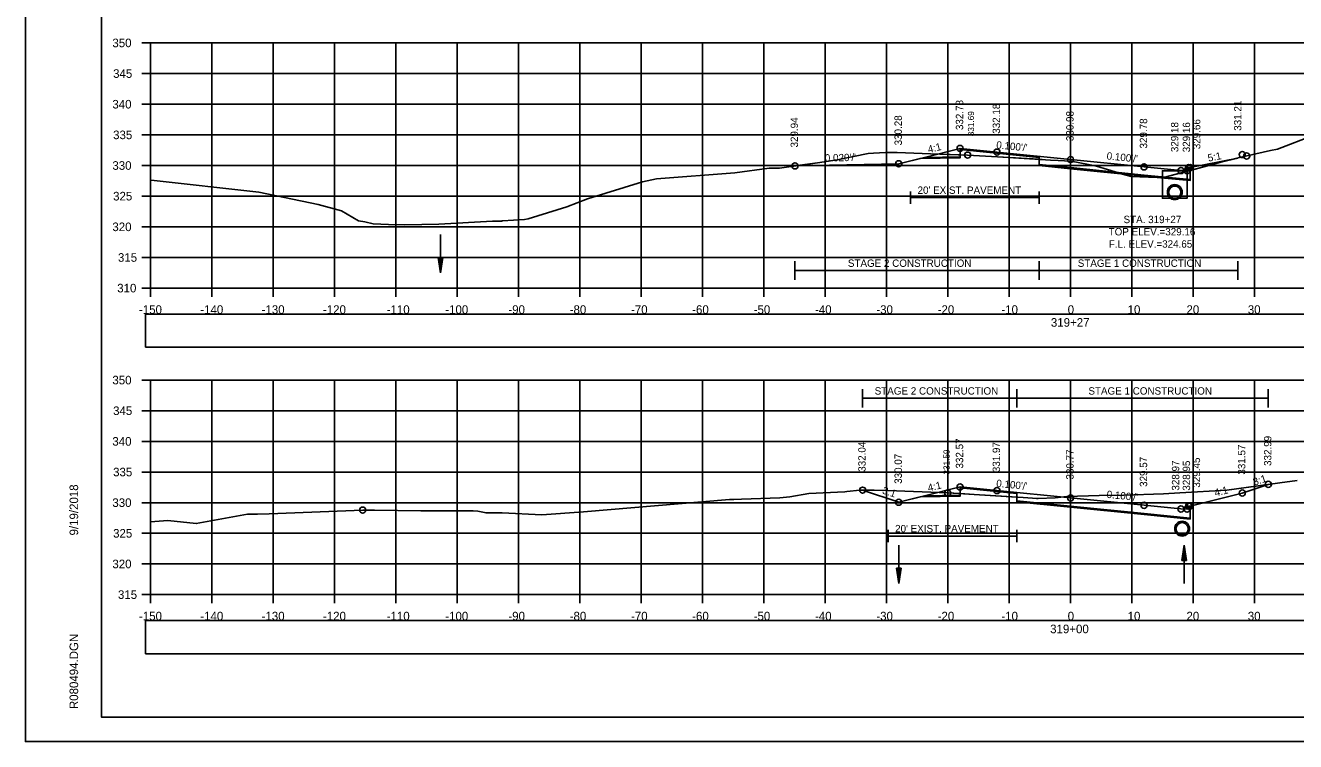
# Model space of a CAD drawing. Extents: x 1376273 to 1384221, y 378927 to 384592.
# Drawn here: x 1381187.9 to 1381395.1, y 382671.9 to 382788.7 of the extents above; entities that cross this region are included whole.
import ezdxf

# ---------------------------------------------------------------- set-up
doc = ezdxf.new("R2010")
doc.units = 0
for name, color, linetype in [('R_Alt Surface', 7, 'Continuous'), ('R_Axis', 7, 'Continuous'), ('R_Axis Annot', 7, 'Continuous'), ('R_Border', 7, 'Continuous'), ('R_Contours', 7, 'Continuous'), ('R_Dimension', 7, 'Continuous'), ('R_Exist Surface', 7, 'Continuous'), ('R_Fin Surface', 7, 'Continuous'), ('R_Grid', 7, 'Continuous'), ('R_No Plot', 7, 'Continuous'), ('R_Water', 7, 'Continuous'), ('R_Water Annot', 7, 'Continuous'), ('R_Xsect Elev', 7, 'Continuous'), ('R_Xsect Slope', 7, 'Continuous'), ('T_Detection Zones', 7, 'Continuous')]:
    doc.layers.add(name, color=color, linetype=linetype)

msp = doc.modelspace()

# ---------------------------------------------------------------- linework, layer by layer
at = {"layer": 'R_Alt Surface'}
for points in [[(1381334.53, 382767.2), (1381340.36, 382767.31), (1381340.35, 382768.48), (1381353.26, 382767.19), (1381353.25, 382766.02), (1381358.35, 382765.52), (1381370.35, 382764.32), (1381377.85, 382763.57), (1381377.85, 382765.53)], [(1381332.26, 382761.64), (1381332.26, 382759.64)], [(1381353.26, 382761.64), (1381353.26, 382759.64)], [(1381332.26, 382760.64), (1381353.26, 382760.64)], [(1381334.53, 382711.99), (1381340.36, 382712.1), (1381340.35, 382713.27), (1381349.61, 382712.34), (1381349.6, 382711.18), (1381358.35, 382710.31), (1381370.35, 382709.11), (1381377.85, 382708.36), (1381377.85, 382710.32)], [(1381328.61, 382706.43), (1381328.61, 382704.43)], [(1381328.61, 382705.43), (1381349.61, 382705.43)], [(1381349.61, 382706.43), (1381349.61, 382704.43)]]:
    msp.add_lwpolyline(points, dxfattribs=at)
at = {"layer": 'R_Axis'}
for p, q in [((1381206.95, 382785.87), (1381208.35, 382785.87)), ((1381208.35, 382745.87), (1381208.35, 382785.87)), ((1381206.95, 382780.87), (1381208.35, 382780.87)), ((1381206.95, 382775.87), (1381208.35, 382775.87)), ((1381206.95, 382770.87), (1381208.35, 382770.87)), ((1381206.95, 382765.87), (1381208.35, 382765.87)), ((1381206.95, 382760.87), (1381208.35, 382760.87)), ((1381206.95, 382755.87), (1381208.35, 382755.87)), ((1381206.95, 382750.87), (1381208.35, 382750.87)), ((1381206.95, 382745.87), (1381208.35, 382745.87)), ((1381208.35, 382745.87), (1381508.35, 382745.87)), ((1381208.35, 382744.47), (1381208.35, 382745.87)), ((1381218.35, 382744.47), (1381218.35, 382745.87)), ((1381228.35, 382744.47), (1381228.35, 382745.87)), ((1381238.35, 382744.47), (1381238.35, 382745.87)), ((1381248.35, 382744.47), (1381248.35, 382745.87)), ((1381258.35, 382744.47), (1381258.35, 382745.87)), ((1381268.35, 382744.47), (1381268.35, 382745.87)), ((1381278.35, 382744.47), (1381278.35, 382745.87)), ((1381288.35, 382744.47), (1381288.35, 382745.87)), ((1381298.35, 382744.47), (1381298.35, 382745.87)), ((1381308.35, 382744.47), (1381308.35, 382745.87)), ((1381318.35, 382744.47), (1381318.35, 382745.87)), ((1381328.35, 382744.47), (1381328.35, 382745.87)), ((1381338.35, 382744.47), (1381338.35, 382745.87)), ((1381348.35, 382744.47), (1381348.35, 382745.87)), ((1381358.35, 382744.47), (1381358.35, 382745.87)), ((1381368.35, 382744.47), (1381368.35, 382745.87)), ((1381378.35, 382744.47), (1381378.35, 382745.87)), ((1381388.35, 382744.47), (1381388.35, 382745.87)), ((1381206.95, 382730.87), (1381208.35, 382730.87)), ((1381208.35, 382695.87), (1381208.35, 382730.87)), ((1381206.95, 382725.87), (1381208.35, 382725.87)), ((1381206.95, 382720.87), (1381208.35, 382720.87)), ((1381206.95, 382715.87), (1381208.35, 382715.87)), ((1381206.95, 382710.87), (1381208.35, 382710.87)), ((1381206.95, 382705.87), (1381208.35, 382705.87)), ((1381206.95, 382700.87), (1381208.35, 382700.87)), ((1381206.95, 382695.87), (1381208.35, 382695.87)), ((1381208.35, 382695.87), (1381508.35, 382695.87)), ((1381208.35, 382694.47), (1381208.35, 382695.87)), ((1381218.35, 382694.47), (1381218.35, 382695.87)), ((1381228.35, 382694.47), (1381228.35, 382695.87)), ((1381238.35, 382694.47), (1381238.35, 382695.87)), ((1381248.35, 382694.47), (1381248.35, 382695.87)), ((1381258.35, 382694.47), (1381258.35, 382695.87)), ((1381268.35, 382694.47), (1381268.35, 382695.87)), ((1381278.35, 382694.47), (1381278.35, 382695.87)), ((1381288.35, 382694.47), (1381288.35, 382695.87)), ((1381298.35, 382694.47), (1381298.35, 382695.87)), ((1381308.35, 382694.47), (1381308.35, 382695.87)), ((1381318.35, 382694.47), (1381318.35, 382695.87)), ((1381328.35, 382694.47), (1381328.35, 382695.87)), ((1381338.35, 382694.47), (1381338.35, 382695.87)), ((1381348.35, 382694.47), (1381348.35, 382695.87)), ((1381358.35, 382694.47), (1381358.35, 382695.87)), ((1381368.35, 382694.47), (1381368.35, 382695.87)), ((1381378.35, 382694.47), (1381378.35, 382695.87)), ((1381388.35, 382694.47), (1381388.35, 382695.87))]:
    msp.add_line(p, q, dxfattribs=at)
at = {"layer": 'R_Axis Annot'}
for points in [[(1381207.5, 382736.22), (1381509.19, 382736.22), (1381509.19, 382741.63), (1381207.5, 382741.63)], [(1381207.5, 382686.22), (1381509.19, 382686.22), (1381509.19, 382691.63), (1381207.5, 382691.63)]]:
    msp.add_lwpolyline(points, close=True, dxfattribs=at)
at = {"layer": 'R_Border'}
for p, q in [((1381200.35, 382675.87), (1381200.35, 382881.33)), ((1381200.35, 382675.87), (1381200.35, 382675.87)), ((1381516.53, 382675.87), (1381200.35, 382675.87))]:
    msp.add_line(p, q, dxfattribs=at)
at = {"layer": 'R_Contours'}
for points in [[(1381377.85, 382765.05), (1381381.53, 382766.02), (1381383.08, 382766.46), (1381385.61, 382767.08), (1381377.85, 382765.53)], [(1381353.26, 382766.88), (1381354.26, 382766.82), (1381355.09, 382766.76), (1381356.33, 382766.67), (1381357.39, 382766.63), (1381358.47, 382766.58), (1381361.28, 382766.04), (1381362.58, 382765.77), (1381366.15, 382764.66), (1381366.62, 382764.52), (1381358.35, 382765.35), (1381353.25, 382765.85)], [(1381372.5, 382763.93), (1381373.12, 382763.92), (1381373.54, 382763.91), (1381377.85, 382765.05), (1381377.85, 382763.4)], [(1381366.62, 382764.52), (1381368.26, 382764.06), (1381372.5, 382763.93), (1381370.35, 382764.15)], [(1381349.6, 382711.77), (1381350.61, 382711.71), (1381352.15, 382711.62), (1381352.81, 382711.57), (1381353.08, 382711.56), (1381355.84, 382711.67), (1381357.76, 382711.89), (1381363, 382712.03), (1381367.04, 382712.11), (1381373.52, 382712.32), (1381376.16, 382712.48), (1381383.86, 382712.9), (1381390.6, 382713.86), (1381386.35, 382712.44), (1381377.85, 382710.32), (1381377.85, 382708.19), (1381370.35, 382708.94), (1381358.35, 382710.14), (1381349.6, 382711.01)]]:
    msp.add_lwpolyline(points, close=True, dxfattribs=at)
at = {"layer": 'R_Dimension'}
for p, q in [((1381313.41, 382747.24), (1381313.41, 382750.24)), ((1381313.41, 382748.74), (1381385.61, 382748.74)), ((1381353.26, 382747.24), (1381353.26, 382750.24)), ((1381385.61, 382747.24), (1381385.61, 382750.24)), ((1381324.44, 382726.4), (1381324.44, 382729.4)), ((1381324.44, 382727.9), (1381390.6, 382727.9)), ((1381349.61, 382726.4), (1381349.61, 382729.4)), ((1381390.6, 382726.4), (1381390.6, 382729.4))]:
    msp.add_line(p, q, dxfattribs=at)
at = {"layer": 'R_Exist Surface'}
for points in [[(1381208.35, 382763.49), (1381208.43, 382763.48), (1381225.99, 382761.5), (1381235.67, 382759.52), (1381239.5, 382758.47), (1381242.27, 382756.83), (1381243.26, 382756.68), (1381244.66, 382756.35), (1381247.15, 382756.26), (1381249.81, 382756.19), (1381255.35, 382756.29), (1381264.12, 382756.78), (1381265.63, 382756.79), (1381265.68, 382756.88), (1381265.72, 382756.87), (1381269.3, 382757.08), (1381269.91, 382757.15), (1381276.25, 382759.13), (1381279.6, 382760.44), (1381288.56, 382763.2), (1381290.87, 382763.71), (1381303.62, 382764.7), (1381309.23, 382765.42), (1381310.88, 382765.46), (1381317.1, 382766.32), (1381320.3, 382766.78), (1381325.34, 382767.81), (1381326.25, 382767.87), (1381328.17, 382768), (1381329.06, 382767.97), (1381330.06, 382767.98), (1381335.52, 382767.78), (1381341.56, 382767.57), (1381346.43, 382767.29), (1381354.26, 382766.82), (1381355.09, 382766.76), (1381356.33, 382766.67), (1381357.39, 382766.63), (1381358.47, 382766.58), (1381361.28, 382766.04), (1381362.58, 382765.77), (1381366.15, 382764.66), (1381368.26, 382764.06), (1381373.12, 382763.92), (1381373.54, 382763.91), (1381381.53, 382766.02), (1381383.08, 382766.46), (1381385.67, 382767.1), (1381390.96, 382768.3), (1381392.1, 382768.54), (1381398.02, 382770.82)], [(1381208.35, 382707.72), (1381211.17, 382707.94), (1381215.79, 382707.45), (1381224.17, 382708.97), (1381225.77, 382709), (1381227.68, 382709.04), (1381242.95, 382709.65), (1381243.78, 382709.63), (1381244.84, 382709.62), (1381252.39, 382709.53), (1381260.96, 382709.54), (1381261.72, 382709.47), (1381263.05, 382709.21), (1381265.69, 382709.23), (1381272.17, 382708.89), (1381278.95, 382709.39), (1381302.75, 382711.36), (1381303.21, 382711.38), (1381303.45, 382711.4), (1381304.71, 382711.43), (1381310.94, 382711.67), (1381312.56, 382711.83), (1381315.69, 382712.34), (1381321.53, 382712.66), (1381321.89, 382712.68), (1381323.98, 382712.91), (1381325.99, 382712.91), (1381326.34, 382712.92), (1381328.58, 382712.83), (1381338.34, 382712.46), (1381342.62, 382712.21), (1381350.61, 382711.71), (1381352.15, 382711.62), (1381352.81, 382711.57), (1381353.08, 382711.56), (1381355.84, 382711.67), (1381357.76, 382711.89), (1381363, 382712.03), (1381367.04, 382712.11), (1381373.52, 382712.32), (1381376.16, 382712.48), (1381383.86, 382712.9), (1381392.47, 382714.13), (1381395.31, 382714.49)]]:
    msp.add_lwpolyline(points, dxfattribs=at)
at = {"layer": 'R_Fin Surface'}
for points in [[(1381313.41, 382765.81), (1381330.35, 382766.15), (1381334.56, 382767.2), (1381340.35, 382768.65), (1381346.35, 382768.05), (1381358.35, 382766.85), (1381370.35, 382765.65), (1381376.35, 382765.05), (1381377.35, 382765.03), (1381377.6, 382765.53), (1381377.85, 382765.53), (1381385.61, 382767.08)], [(1381313.41, 382765.81), (1381330.35, 382766.15), (1381334.56, 382767.2), (1381340.35, 382768.65), (1381346.35, 382768.05), (1381358.35, 382766.85), (1381370.35, 382765.65), (1381376.35, 382765.05), (1381377.35, 382765.03), (1381377.6, 382765.53), (1381377.85, 382765.53), (1381385.61, 382767.08)], [(1381324.44, 382712.91), (1381330.35, 382710.94), (1381334.56, 382711.99), (1381340.35, 382713.44), (1381346.35, 382712.84), (1381358.35, 382711.64), (1381370.35, 382710.44), (1381376.35, 382709.84), (1381377.35, 382709.82), (1381377.6, 382710.32), (1381377.85, 382710.32), (1381386.35, 382712.44), (1381390.6, 382713.86)]]:
    msp.add_lwpolyline(points, dxfattribs=at)
at = {"layer": 'R_Grid'}
for p, q in [((1381208.35, 382785.87), (1381508.35, 382785.87)), ((1381208.35, 382745.87), (1381208.35, 382785.87)), ((1381218.35, 382745.87), (1381218.35, 382785.87)), ((1381228.35, 382745.87), (1381228.35, 382785.87)), ((1381238.35, 382745.87), (1381238.35, 382785.87)), ((1381248.35, 382745.87), (1381248.35, 382785.87)), ((1381258.35, 382745.87), (1381258.35, 382785.87)), ((1381268.35, 382745.87), (1381268.35, 382785.87)), ((1381278.35, 382745.87), (1381278.35, 382785.87)), ((1381288.35, 382745.87), (1381288.35, 382785.87)), ((1381298.35, 382745.87), (1381298.35, 382785.87)), ((1381308.35, 382745.87), (1381308.35, 382785.87)), ((1381318.35, 382745.87), (1381318.35, 382785.87)), ((1381328.35, 382745.87), (1381328.35, 382785.87)), ((1381338.35, 382745.87), (1381338.35, 382785.87)), ((1381348.35, 382745.87), (1381348.35, 382785.87)), ((1381358.35, 382745.87), (1381358.35, 382785.87)), ((1381368.35, 382745.87), (1381368.35, 382785.87)), ((1381378.35, 382745.87), (1381378.35, 382785.87)), ((1381388.35, 382745.87), (1381388.35, 382785.87)), ((1381208.35, 382780.87), (1381508.35, 382780.87)), ((1381208.35, 382775.87), (1381508.35, 382775.87)), ((1381208.35, 382770.87), (1381508.35, 382770.87)), ((1381208.35, 382765.87), (1381508.35, 382765.87)), ((1381208.35, 382760.87), (1381508.35, 382760.87)), ((1381208.35, 382755.87), (1381508.35, 382755.87)), ((1381208.35, 382750.87), (1381508.35, 382750.87)), ((1381208.35, 382745.87), (1381508.35, 382745.87)), ((1381208.35, 382730.87), (1381508.35, 382730.87)), ((1381208.35, 382695.87), (1381208.35, 382730.87)), ((1381218.35, 382695.87), (1381218.35, 382730.87)), ((1381228.35, 382695.87), (1381228.35, 382730.87)), ((1381238.35, 382695.87), (1381238.35, 382730.87)), ((1381248.35, 382695.87), (1381248.35, 382730.87)), ((1381258.35, 382695.87), (1381258.35, 382730.87)), ((1381268.35, 382695.87), (1381268.35, 382730.87)), ((1381278.35, 382695.87), (1381278.35, 382730.87)), ((1381288.35, 382695.87), (1381288.35, 382730.87)), ((1381298.35, 382695.87), (1381298.35, 382730.87)), ((1381308.35, 382695.87), (1381308.35, 382730.87)), ((1381318.35, 382695.87), (1381318.35, 382730.87)), ((1381328.35, 382695.87), (1381328.35, 382730.87)), ((1381338.35, 382695.87), (1381338.35, 382730.87)), ((1381348.35, 382695.87), (1381348.35, 382730.87)), ((1381358.35, 382695.87), (1381358.35, 382730.87)), ((1381368.35, 382695.87), (1381368.35, 382730.87)), ((1381378.35, 382695.87), (1381378.35, 382730.87)), ((1381388.35, 382695.87), (1381388.35, 382730.87)), ((1381208.35, 382725.87), (1381508.35, 382725.87)), ((1381208.35, 382720.87), (1381508.35, 382720.87)), ((1381208.35, 382715.87), (1381508.35, 382715.87)), ((1381208.35, 382710.87), (1381508.35, 382710.87)), ((1381208.35, 382705.87), (1381508.35, 382705.87)), ((1381208.35, 382700.87), (1381508.35, 382700.87)), ((1381208.35, 382695.87), (1381508.35, 382695.87))]:
    msp.add_line(p, q, dxfattribs=at)
at = {"layer": 'R_No Plot'}
msp.add_line((1381187.95, 382671.9), (1381521.28, 382671.9), dxfattribs=at)
for points in [[(1381187.94, 382885.23), (1381521.28, 382885.23), (1381521.28, 382671.89), (1381187.94, 382671.89)], [(1381434.27, 382881.33), (1381434.27, 382871.45), (1381470, 382871.45), (1381470, 382868.53), (1381493.2, 382868.53), (1381493.2, 382844.2), (1381516.53, 382844.2), (1381516.53, 382675.87), (1381200.35, 382675.87), (1381200.35, 382881.33)]]:
    msp.add_lwpolyline(points, close=True, dxfattribs=at)
for points in [[(1381333.81, 382767.02), (1381340.36, 382767.15), (1381340.35, 382768.48), (1381353.26, 382767.19), (1381353.25, 382765.85), (1381358.35, 382765.35), (1381370.35, 382764.15), (1381377.85, 382763.4), (1381377.85, 382765.53)], [(1381333.81, 382711.8), (1381340.36, 382711.94), (1381340.35, 382713.27), (1381349.61, 382712.34), (1381349.6, 382711.01), (1381358.35, 382710.14), (1381370.35, 382708.94), (1381377.85, 382708.19), (1381377.85, 382710.32)]]:
    msp.add_lwpolyline(points, dxfattribs=at)
for centre in [(1381340.35, 382768.65), (1381341.56, 382767.57), (1381346.35, 382768.05), (1381358.35, 382766.85), (1381386.35, 382767.66), (1381387.07, 382767.42), (1381313.41, 382765.81), (1381330.35, 382766.15), (1381370.35, 382765.65), (1381376.35, 382765.05), (1381377.35, 382765.03), (1381377.6, 382765.53), (1381377.85, 382765.53), (1381324.44, 382712.91), (1381340.35, 382713.44), (1381346.35, 382712.84), (1381390.6, 382713.86), (1381330.35, 382710.94), (1381338.34, 382712.46), (1381358.35, 382711.64), (1381386.35, 382712.44), (1381242.95, 382709.65), (1381370.35, 382710.44), (1381376.35, 382709.84), (1381377.35, 382709.82), (1381377.6, 382710.32), (1381377.85, 382710.32)]:
    msp.add_circle(centre, 0.5, dxfattribs=at)
at = {"layer": 'R_Water'}
for p, q in [((1381255.64, 382754.62), (1381255.64, 382748.37)), ((1381255.26, 382750.87), (1381255.64, 382748.37)), ((1381256.01, 382750.87), (1381255.26, 382750.87)), ((1381255.32, 382750.87), (1381255.64, 382748.78)), ((1381255.39, 382750.87), (1381255.64, 382749.21)), ((1381255.45, 382750.87), (1381255.64, 382749.63)), ((1381255.51, 382750.87), (1381255.64, 382750.05)), ((1381255.58, 382750.87), (1381255.64, 382750.47)), ((1381256.01, 382750.87), (1381255.64, 382748.37)), ((1381255.76, 382750.87), (1381255.64, 382750.05)), ((1381255.89, 382750.87), (1381255.64, 382749.21)), ((1381255.95, 382750.87), (1381255.64, 382748.78)), ((1381255.82, 382750.87), (1381255.64, 382749.63)), ((1381255.7, 382750.87), (1381255.64, 382750.47)), ((1381330.35, 382703.94), (1381330.35, 382697.69)), ((1381376.51, 382701.44), (1381376.89, 382703.94)), ((1381376.58, 382701.44), (1381376.89, 382703.52)), ((1381376.64, 382701.44), (1381376.89, 382703.09)), ((1381376.89, 382697.69), (1381376.89, 382703.94)), ((1381377.26, 382701.44), (1381376.89, 382703.94)), ((1381377.2, 382701.44), (1381376.89, 382703.52)), ((1381377.14, 382701.44), (1381376.89, 382703.09)), ((1381376.51, 382701.44), (1381377.26, 382701.44)), ((1381376.7, 382701.44), (1381376.89, 382702.67)), ((1381376.77, 382701.44), (1381376.89, 382702.25)), ((1381376.83, 382701.44), (1381376.89, 382701.83)), ((1381377.08, 382701.44), (1381376.89, 382702.67)), ((1381377.01, 382701.44), (1381376.89, 382702.25)), ((1381376.95, 382701.44), (1381376.89, 382701.83)), ((1381329.97, 382700.19), (1381330.35, 382697.69)), ((1381330.72, 382700.19), (1381329.97, 382700.19)), ((1381330.03, 382700.19), (1381330.35, 382698.1)), ((1381330.1, 382700.19), (1381330.35, 382698.53)), ((1381330.16, 382700.19), (1381330.35, 382698.95)), ((1381330.22, 382700.19), (1381330.35, 382699.37)), ((1381330.29, 382700.19), (1381330.35, 382699.79)), ((1381330.72, 382700.19), (1381330.35, 382697.69)), ((1381330.47, 382700.19), (1381330.35, 382699.37)), ((1381330.6, 382700.19), (1381330.35, 382698.53)), ((1381330.66, 382700.19), (1381330.35, 382698.1)), ((1381330.53, 382700.19), (1381330.35, 382698.95)), ((1381330.41, 382700.19), (1381330.35, 382699.79))]:
    msp.add_line(p, q, dxfattribs=at)
for points in [[(1381375.35, 382765.02), (1381377.36, 382765.02), (1381377.36, 382760.52), (1381375.35, 382760.52), (1381373.34, 382760.52), (1381373.34, 382765.02)], [(1381375.35, 382765.02), (1381377.35, 382765.02), (1381377.35, 382760.52), (1381375.35, 382760.52), (1381373.35, 382760.52), (1381373.35, 382765.02)]]:
    msp.add_lwpolyline(points, close=True, dxfattribs=at)
for centre, radius in [((1381375.35, 382761.54), 1.21), ((1381375.35, 382761.52), 1.21), ((1381375.35, 382761.54), 1), ((1381375.35, 382761.52), 1), ((1381376.55, 382706.62), 1.21), ((1381376.55, 382706.62), 1)]:
    msp.add_circle(centre, radius, dxfattribs=at)
at = {"layer": 'T_Detection Zones'}
for points in [[(1381313.41, 382765.81), (1381317.1, 382766.32), (1381320.3, 382766.78), (1381325.34, 382767.81), (1381326.25, 382767.87), (1381328.17, 382768), (1381329.06, 382767.97), (1381330.06, 382767.98), (1381335.52, 382767.78), (1381340.35, 382767.61), (1381340.36, 382767.15), (1381333.81, 382767.02), (1381330.35, 382766.15)], [(1381340.35, 382767.61), (1381341.56, 382767.57), (1381346.43, 382767.29), (1381353.26, 382766.88), (1381353.26, 382767.19), (1381340.35, 382768.48)], [(1381340.35, 382712.34), (1381342.62, 382712.21), (1381349.6, 382711.77), (1381349.61, 382712.34), (1381340.35, 382713.27)], [(1381324.44, 382712.91), (1381325.99, 382712.91), (1381326.34, 382712.92), (1381328.58, 382712.83), (1381338.34, 382712.46), (1381340.35, 382712.34), (1381340.36, 382711.94), (1381333.81, 382711.8), (1381330.35, 382710.94)]]:
    msp.add_lwpolyline(points, close=True, dxfattribs=at)

# ---------------------------------------------------------------- texts
at = {"layer": 'R_Alt Surface'}
for p in [(1381333.41, 382761.25), (1381329.75, 382706.04)]:
    msp.add_text("20' EXIST. PAVEMENT", height=1.2, dxfattribs=at).set_placement(p)
at = {"layer": 'R_Axis Annot'}
for s, p in [('350', (1381202.12, 382785.17)), ('345', (1381202.24, 382780.17)), ('340', (1381202.12, 382775.17)), ('335', (1381202.24, 382770.17)), ('330', (1381202.12, 382765.17)), ('325', (1381202.24, 382760.17)), ('320', (1381202.12, 382755.17)), ('315', (1381203.03, 382750.17)), ('310', (1381202.91, 382745.17)), ('-150', (1381206.46, 382741.67)), ('-140', (1381216.46, 382741.67)), ('-130', (1381226.46, 382741.67)), ('-120', (1381236.46, 382741.67)), ('-110', (1381246.85, 382741.67)), ('-100', (1381256.4, 382741.67)), ('-90', (1381266.69, 382741.67)), ('-80', (1381276.69, 382741.67)), ('-70', (1381286.69, 382741.67)), ('-60', (1381296.66, 382741.67)), ('-50', (1381306.69, 382741.67)), ('-40', (1381316.69, 382741.67)), ('-30', (1381326.69, 382741.67)), ('-20', (1381336.69, 382741.67)), ('-10', (1381347.08, 382741.67)), ('0', (1381357.89, 382741.67)), ('10', (1381367.66, 382741.67)), ('20', (1381377.26, 382741.67)), ('30', (1381387.26, 382741.67)), ('319+27', (1381355.15, 382739.57)), ('350', (1381202.12, 382730.17)), ('345', (1381202.24, 382725.17)), ('340', (1381202.12, 382720.17)), ('335', (1381202.24, 382715.17)), ('330', (1381202.12, 382710.17)), ('325', (1381202.24, 382705.17)), ('320', (1381202.12, 382700.17)), ('315', (1381203.03, 382695.17)), ('-150', (1381206.46, 382691.67)), ('-140', (1381216.46, 382691.67)), ('-130', (1381226.46, 382691.67)), ('-120', (1381236.46, 382691.67)), ('-110', (1381246.85, 382691.67)), ('-100', (1381256.4, 382691.67)), ('-90', (1381266.69, 382691.67)), ('-80', (1381276.69, 382691.67)), ('-70', (1381286.69, 382691.67)), ('-60', (1381296.66, 382691.67)), ('-50', (1381306.69, 382691.67)), ('-40', (1381316.69, 382691.67)), ('-30', (1381326.69, 382691.67)), ('-20', (1381336.69, 382691.67)), ('-10', (1381347.08, 382691.67)), ('0', (1381357.89, 382691.67)), ('10', (1381367.66, 382691.67)), ('20', (1381377.26, 382691.67)), ('30', (1381387.26, 382691.67)), ('319+00', (1381355.03, 382689.57))]:
    msp.add_text(s, height=1.4, dxfattribs=at).set_placement(p)
at = {"layer": 'R_Border'}
for s, p in [('9/19/2018', (1381196.54, 382705.52)), ('R080494.DGN', (1381196.54, 382677.2))]:
    msp.add_text(s, height=1.4, rotation=90, dxfattribs=at).set_placement(p)
at = {"layer": 'R_Dimension'}
for s, p in [('STAGE 2 CONSTRUCTION', (1381322.05, 382749.34)), ('STAGE 1 CONSTRUCTION', (1381359.53, 382749.34)), ('STAGE 2 CONSTRUCTION', (1381326.42, 382728.5)), ('STAGE 1 CONSTRUCTION', (1381361.27, 382728.5))]:
    msp.add_text(s, height=1.2, dxfattribs=at).set_placement(p)
at = {"layer": 'R_Water Annot'}
for s, p in [('STA. 319+27', (1381367, 382756.47)), ('TOP ELEV.=329.16', (1381364.57, 382754.47)), ('F.L. ELEV.=324.65', (1381364.6, 382752.47))]:
    msp.add_text(s, height=1.2, dxfattribs=at).set_placement(p)
at = {"layer": 'R_Xsect Elev'}
for s, height, rotation, p in [('332.78', 1.2, 90, (1381340.85, 382771.65)), ('332.18', 1.2, 90, (1381346.85, 382771.05)), ('331.21', 1.2, 90, (1381386.21, 382771.54)), ('329.94', 1.2, 90, (1381313.91, 382768.81)), ('330.28', 1.2, 90, (1381330.85, 382769.15)), ('331.69', 1, 90, (1381342.62, 382770.64)), ('330.98', 1.2, 90, (1381358.85, 382769.85)), ('329.78', 1.2, 90, (1381370.85, 382768.65)), ('329.66', 1.2, 90, (1381379.52, 382768.53)), ('329.18', 1.2, 90, (1381375.93, 382768.05)), ('329.16', 1.2, 90, (1381377.85, 382768.03)), ('5:1', 1.2, 11.3099, (1381380.85, 382766.49)), ('332.99', 1.2, 90, (1381391.1, 382716.86)), ('332.04', 1.2, 90, (1381324.94, 382715.91)), ('331.59', 1, 90, (1381338.64, 382715.46)), ('332.57', 1.2, 90, (1381340.85, 382716.44)), ('331.97', 1.2, 90, (1381346.85, 382715.84)), ('330.77', 1.2, 90, (1381358.85, 382714.64)), ('331.57', 1.2, 90, (1381386.85, 382715.44)), ('330.07', 1.2, 90, (1381330.85, 382713.94)), ('329.57', 1.2, 90, (1381370.85, 382713.44)), ('328.97', 1.2, 90, (1381376.08, 382712.84)), ('328.95', 1.2, 90, (1381377.85, 382712.82)), ('329.45', 1.2, 90, (1381379.48, 382713.32))]:
    msp.add_text(s, height=height, rotation=rotation, dxfattribs=at).set_placement(p)
at = {"layer": 'R_Xsect Slope'}
for s, rotation, p in [('4:1', 14.0362, (1381335.23, 382767.89)), ("0.100'/'", 354.2894, (1381346.2, 382768.67)), ("0.020'/'", 1.1458, (1381318.3, 382766.51)), ("0.100'/'", 354.2894, (1381364.2, 382766.87)), ('3:1', 18.4349, (1381388.32, 382713.63)), ('3:1', 341.5651, (1381327.55, 382712.4)), ('4:1', 14.0362, (1381335.23, 382712.67)), ("0.100'/'", 354.2894, (1381346.2, 382713.46)), ('4:1', 14.0362, (1381381.98, 382711.87)), ("0.100'/'", 354.2894, (1381364.2, 382711.66))]:
    msp.add_text(s, height=1.2, rotation=rotation, dxfattribs=at).set_placement(p)

doc.saveas('drawing.dxf')
